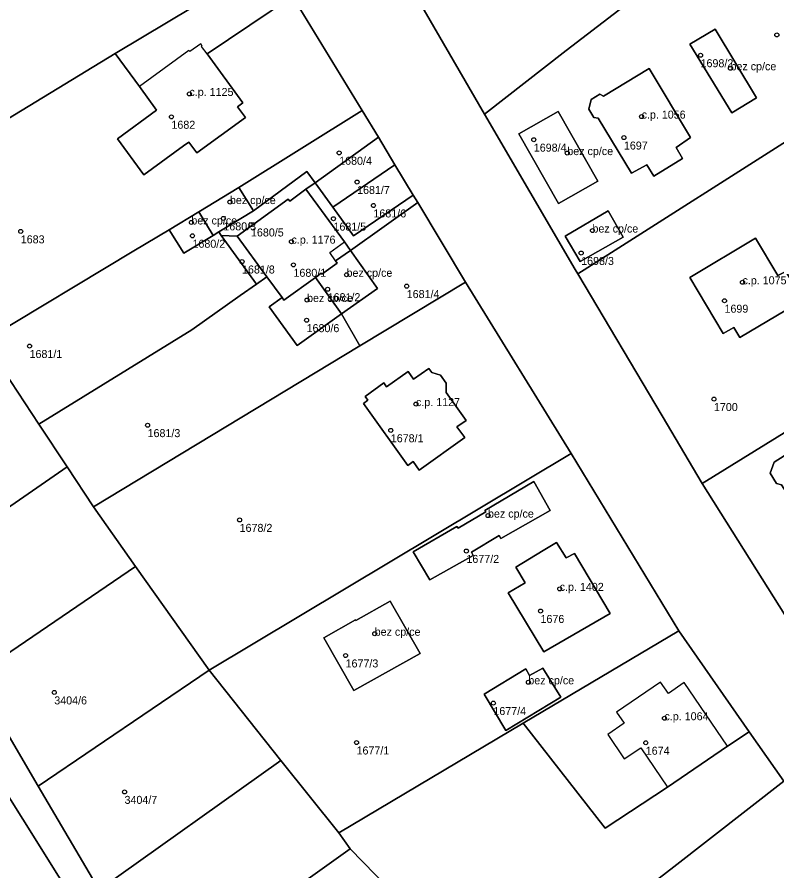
# Model space of a CAD drawing. Extents: x -878211 to -870363, y -1058464 to -1052522.
# Drawn here: x -875341.4 to -875246.5, y -1055610.5 to -1055503.8 of the extents above; entities that cross this region are included whole.
import ezdxf

# ---------------------------------------------------------------- set-up
doc = ezdxf.new("R2010")
doc.units = 0
for name, color, linetype in [('Definiční body', 7, 'Continuous'), ('Polygon budovy', 7, 'Continuous'), ('Polygon parcely', 7, 'Continuous')]:
    doc.layers.add(name, color=color, linetype=linetype)

msp = doc.modelspace()

# ---------------------------------------------------------------- linework, layer by layer
at = {"layer": 'Definiční body'}
for centre in [(-875246.51, -1055506.05994), (-875256.04, -1055508.60994), (-875252.3, -1055510.22994), (-875319.91, -1055513.43994), (-875322.16, -1055516.29994), (-875263.41, -1055516.26994), (-875265.62, -1055518.89994), (-875276.88, -1055519.15994), (-875301.2, -1055520.79994), (-875272.69, -1055520.82994), (-875298.96, -1055524.44994), (-875314.85, -1055526.94994), (-875296.92, -1055527.37994), (-875319.67, -1055529.49994), (-875315.67, -1055528.99994), (-875301.91, -1055529.02994), (-875340.99, -1055530.61994), (-875312.22, -1055529.75994), (-875269.55, -1055530.50994), (-875319.53, -1055531.16994), (-875307.16, -1055531.89994), (-875270.96, -1055533.31994), (-875313.34, -1055534.38994), (-875306.91, -1055534.79994), (-875300.28, -1055536.03994), (-875250.8, -1055536.97994), (-875302.64, -1055537.84994), (-875292.76, -1055537.45994), (-875305.21, -1055539.18994), (-875253.05, -1055539.28994), (-875305.27, -1055541.71994), (-875339.89, -1055544.94994), (-875254.37, -1055551.57994), (-875291.6, -1055552.19994), (-875325.14, -1055554.83994), (-875294.75, -1055555.47994), (-875313.64, -1055566.67994), (-875282.6, -1055566.13994), (-875285.3, -1055570.55994), (-875273.64, -1055575.28994), (-875276.04, -1055578.05994), (-875296.76, -1055580.89994), (-875300.4, -1055583.61994), (-875277.56, -1055586.96994), (-875336.8, -1055588.23994), (-875281.93, -1055589.56994), (-875260.55, -1055591.45994), (-875299.03, -1055594.49994), (-875262.89, -1055594.52994), (-875328.02, -1055600.66994)]:
    msp.add_circle(centre, 0.25, dxfattribs=at)
at = {"layer": 'Polygon budovy'}
for points in [[(-875254.23, -1055505.35), (-875257.38, -1055507.21), (-875252.13, -1055515.79), (-875249.04, -1055513.94)], [(-875319.88, -1055508.15), (-875319.99, -1055508.02), (-875326.13, -1055512.51), (-875324.01, -1055515.46), (-875328.89, -1055519.04), (-875325.6, -1055523.55), (-875320.64, -1055519.92), (-875320, -1055519.46), (-875318.99, -1055520.79), (-875312.9, -1055516.39), (-875313.89, -1055515.04), (-875313.24, -1055514.56), (-875317.71, -1055508.41), (-875318.39, -1055507.51), (-875318.3, -1055507.47), (-875318.5, -1055507.17)], [(-875269.73, -1055514.14), (-875270.01, -1055515.33), (-875269.37, -1055516.4), (-875268.85, -1055516.46), (-875264.68, -1055523.35), (-875262.75, -1055522.31), (-875261.89, -1055523.7), (-875258.3, -1055521.51), (-875259.09, -1055520.15), (-875257.28, -1055518.89), (-875262.45, -1055510.26), (-875268.17, -1055513.7), (-875268.61, -1055513.48)], [(-875273.85, -1055515.64), (-875278.74, -1055518.43), (-875273.78, -1055527.15), (-875268.88, -1055524.33)], [(-875316.25, -1055530.69), (-875311.9, -1055528.04), (-875313.74, -1055525.12), (-875318.75, -1055528.17), (-875316.93, -1055531.11)], [(-875313.96, -1055531.21), (-875310.23, -1055536.28), (-875308.33, -1055538.87), (-875308.1, -1055539.2), (-875304.15, -1055536.37), (-875303.43, -1055535.85), (-875303.35, -1055535.96), (-875301.44, -1055534.58), (-875301.66, -1055534.28), (-875302.38, -1055533.24), (-875300.53, -1055531.94), (-875305.35, -1055525.35), (-875307.38, -1055526.85), (-875307.57, -1055526.59)], [(-875316.93, -1055531.11), (-875318.75, -1055528.17), (-875322.46, -1055530.43), (-875320.63, -1055533.34)], [(-875272.94, -1055531.23), (-875271.07, -1055534.38), (-875265.72, -1055531.32), (-875267.59, -1055528.05)], [(-875249.17, -1055531.46), (-875257.4, -1055536.37), (-875253.21, -1055543.39), (-875251.88, -1055542.61), (-875251.13, -1055543.89), (-875244.19, -1055539.75), (-875244.77, -1055538.79), (-875243.82, -1055538.21), (-875245.4, -1055535.62), (-875246.37, -1055536.14)], [(-875303.43, -1055535.85), (-875304.15, -1055536.37), (-875300.89, -1055540.93), (-875296.42, -1055537.74), (-875299.8, -1055532.99), (-875301.66, -1055534.28), (-875301.44, -1055534.58), (-875303.35, -1055535.96)], [(-875309.93, -1055540.04), (-875306.45, -1055544.88), (-875300.89, -1055540.93), (-875304.15, -1055536.37), (-875308.1, -1055539.2), (-875308.33, -1055538.87)], [(-875297.61, -1055551.72), (-875298.18, -1055552.13), (-875292.64, -1055559.89), (-875291.95, -1055559.39), (-875291.19, -1055560.45), (-875285.5, -1055556.37), (-875286.48, -1055555.03), (-875285.35, -1055554.23), (-875287.85, -1055550.74), (-875287.81, -1055549.58), (-875288.54, -1055548.59), (-875289.64, -1055548.23), (-875290.01, -1055547.75), (-875291.91, -1055549.07), (-875292.58, -1055548.12), (-875295.27, -1055550.04), (-875295.61, -1055549.56), (-875297.95, -1055551.23)], [(-875247.35, -1055560.85), (-875246.55, -1055562.12), (-875245.92, -1055562.28), (-875242.47, -1055567.69), (-875239.01, -1055565.49), (-875238.36, -1055565.09), (-875237.45, -1055566.58), (-875234.54, -1055564.74), (-875240.25, -1055555.8), (-875245, -1055558.81), (-875245.58, -1055558.65), (-875246.83, -1055559.47)], [(-875291.96, -1055570.68), (-875289.86, -1055574.15), (-875284.45, -1055571.1), (-875284.68, -1055570.72), (-875281.22, -1055568.61), (-875280.98, -1055569.01), (-875274.84, -1055565.49), (-875276.87, -1055561.88), (-875282.99, -1055565.51), (-875282.89, -1055565.68), (-875286.34, -1055567.69), (-875286.5, -1055567.49)], [(-875277.96, -1055574.52), (-875280.08, -1055575.8), (-875275.61, -1055583.17), (-875267.33, -1055578.35), (-875271.79, -1055570.88), (-875272.85, -1055571.42), (-875274.04, -1055569.5), (-875275.7, -1055570.5), (-875279.14, -1055572.57)], [(-875291.07, -1055583.35), (-875294.81, -1055576.83), (-875299.1, -1055579.26), (-875299.16, -1055579.16), (-875303.1, -1055581.39), (-875299.35, -1055588)], [(-875283.1, -1055588.44), (-875280.37, -1055592.97), (-875273.51, -1055588.82), (-875275.75, -1055585.18), (-875277.43, -1055586.12), (-875277.89, -1055585.3)], [(-875267.61, -1055593.5), (-875265.59, -1055596.55), (-875263.49, -1055595.16), (-875260.16, -1055600.07), (-875252.67, -1055594.96), (-875258.08, -1055587), (-875260.06, -1055588.37), (-875261.03, -1055586.95), (-875266.53, -1055590.68), (-875265.59, -1055592.06)]]:
    msp.add_lwpolyline(points, close=True, dxfattribs=at)
at = {"layer": 'Polygon parcely'}
for points in [[(-875214.82, -1055615.84), (-875230.72, -1055598.65), (-875238.71, -1055589.33), (-875255.84, -1055562.11), (-875260.85, -1055553.66), (-875271.37, -1055535.92), (-875271.69, -1055535.37), (-875283.03, -1055515.97), (-875293.76, -1055497.45), (-875296.7, -1055492.75), (-875309.64, -1055472.9), (-875314.82, -1055466.93), (-875320.01, -1055460.81), (-875322.51, -1055457.93), (-875336.25, -1055444.17), (-875356.99, -1055420.86), (-875359.75, -1055415.8), (-875361.39, -1055412.55), (-875366.89, -1055401.51)], [(-875361.09, -1055434.48), (-875342.38, -1055454.84), (-875332.46, -1055465.45), (-875324.46, -1055475.65), (-875321.94, -1055479.15), (-875309.75, -1055496.73), (-875307.03, -1055501.23), (-875298.32, -1055515.51), (-875296.28, -1055518.86), (-875294.23, -1055522.28), (-875291.94, -1055526.08), (-875291.39, -1055527), (-875285.41, -1055536.95), (-875272.22, -1055558.38), (-875258.75, -1055580.53), (-875249.96, -1055593.16), (-875245.63, -1055599.34), (-875233.28, -1055613.03)], [(-875331.17, -1055612.92), (-875338.8, -1055599.93), (-875346.84, -1055586.24), (-875356.88, -1055575.05), (-875366.69, -1055565), (-875369.9, -1055542.28), (-875370.61, -1055533.79), (-875373.28, -1055532.96), (-875377.58, -1055528.84), (-875377.76, -1055536.06), (-875369.38, -1055567), (-875350.09, -1055589.14), (-875326.93, -1055626.11)], [(-875326.93, -1055626.11), (-875350.09, -1055589.14), (-875369.38, -1055567), (-875377.76, -1055536.06), (-875380.17, -1055557.01), (-875373.61, -1055576.29), (-875372.35, -1055575.23), (-875371.32, -1055576.45), (-875371.55, -1055576.64), (-875370.01, -1055578.49), (-875370.82, -1055579.17), (-875372.37, -1055577.33), (-875372.6, -1055577.52), (-875360.02, -1055592.53), (-875354.46, -1055606.09), (-875345.53, -1055621.06)]]:
    msp.add_lwpolyline(points, dxfattribs=at)
for points in [[(-875366.21, -1055506.59), (-875358.03, -1055525.92), (-875329.2, -1055508.39), (-875309.75, -1055496.73), (-875321.94, -1055479.15), (-875324.46, -1055475.65)], [(-875278.83, -1055486.48), (-875281.96, -1055488.74), (-875293.76, -1055497.45), (-875283.03, -1055515.97), (-875272.82, -1055508), (-875264.29, -1055501.41), (-875275.03, -1055485.32)], [(-875272.82, -1055508), (-875283.03, -1055515.97), (-875271.69, -1055535.37), (-875271.37, -1055535.92), (-875267.16, -1055533.24), (-875245.32, -1055519.32), (-875226.85, -1055507.92), (-875234.01, -1055497.3), (-875242.71, -1055484.73), (-875247.81, -1055488.67), (-875264.29, -1055501.41)], [(-875313.89, -1055515.04), (-875313.24, -1055514.56), (-875317.71, -1055508.41), (-875307.03, -1055501.23), (-875309.75, -1055496.73), (-875329.2, -1055508.39), (-875326.13, -1055512.51), (-875324.01, -1055515.46), (-875328.89, -1055519.04), (-875325.6, -1055523.55), (-875320.64, -1055519.92), (-875320, -1055519.46), (-875318.99, -1055520.79), (-875312.9, -1055516.39)], [(-875322.46, -1055530.43), (-875318.75, -1055528.17), (-875313.74, -1055525.12), (-875298.32, -1055515.51), (-875307.03, -1055501.23), (-875317.71, -1055508.41), (-875313.24, -1055514.56), (-875313.89, -1055515.04), (-875312.9, -1055516.39), (-875318.99, -1055520.79), (-875320, -1055519.46), (-875320.64, -1055519.92), (-875325.6, -1055523.55), (-875328.89, -1055519.04), (-875324.01, -1055515.46), (-875326.13, -1055512.51), (-875329.2, -1055508.39), (-875358.03, -1055525.92), (-875353.03, -1055533.32), (-875345.43, -1055544.23), (-875326.86, -1055533.04)], [(-875252.13, -1055515.79), (-875249.04, -1055513.94), (-875254.23, -1055505.35), (-875257.38, -1055507.21)], [(-875252.13, -1055515.79), (-875257.38, -1055507.21), (-875254.23, -1055505.35), (-875249.04, -1055513.94)], [(-875270.01, -1055515.33), (-875269.73, -1055514.14), (-875268.61, -1055513.48), (-875268.17, -1055513.7), (-875262.45, -1055510.26), (-875257.28, -1055518.89), (-875259.09, -1055520.15), (-875258.3, -1055521.51), (-875261.89, -1055523.7), (-875262.75, -1055522.31), (-875264.68, -1055523.35), (-875268.85, -1055516.46), (-875269.37, -1055516.4)], [(-875270.01, -1055515.33), (-875269.37, -1055516.4), (-875268.85, -1055516.46), (-875264.68, -1055523.35), (-875262.75, -1055522.31), (-875261.89, -1055523.7), (-875258.3, -1055521.51), (-875259.09, -1055520.15), (-875257.28, -1055518.89), (-875262.45, -1055510.26), (-875268.17, -1055513.7), (-875268.61, -1055513.48), (-875269.73, -1055514.14)], [(-875305.22, -1055523.12), (-875304.21, -1055524.53), (-875296.28, -1055518.86), (-875298.32, -1055515.51), (-875313.74, -1055525.12), (-875311.9, -1055528.04)], [(-875268.88, -1055524.33), (-875273.78, -1055527.15), (-875278.74, -1055518.43), (-875273.85, -1055515.64)], [(-875268.88, -1055524.33), (-875273.85, -1055515.64), (-875278.74, -1055518.43), (-875273.78, -1055527.15)], [(-875294.23, -1055522.28), (-875296.28, -1055518.86), (-875304.21, -1055524.53), (-875302, -1055527.59)], [(-875241.34, -1055553.15), (-875238.12, -1055551.15), (-875237.88, -1055551.01), (-875228.73, -1055545.57), (-875227.39, -1055544.78), (-875236.35, -1055531.98), (-875238.39, -1055529.09), (-875245.32, -1055519.32), (-875267.16, -1055533.24), (-875271.37, -1055535.92), (-875260.85, -1055553.66), (-875255.84, -1055562.11)], [(-875294.23, -1055522.28), (-875302, -1055527.59), (-875299.41, -1055531.19), (-875291.94, -1055526.08)], [(-875315.93, -1055531.14), (-875313.96, -1055531.21), (-875307.57, -1055526.59), (-875307.38, -1055526.85), (-875305.35, -1055525.35), (-875304.21, -1055524.53), (-875305.22, -1055523.12), (-875311.9, -1055528.04), (-875316.25, -1055530.69)], [(-875291.94, -1055526.08), (-875299.41, -1055531.19), (-875302, -1055527.59), (-875304.21, -1055524.53), (-875305.35, -1055525.35), (-875300.53, -1055531.94), (-875299.8, -1055532.99), (-875291.39, -1055527)], [(-875313.74, -1055525.12), (-875318.75, -1055528.17), (-875316.93, -1055531.11), (-875316.25, -1055530.69), (-875311.9, -1055528.04)], [(-875300.53, -1055531.94), (-875305.35, -1055525.35), (-875307.38, -1055526.85), (-875307.57, -1055526.59), (-875313.96, -1055531.21), (-875310.23, -1055536.28), (-875308.33, -1055538.87), (-875308.1, -1055539.2), (-875304.15, -1055536.37), (-875303.43, -1055535.85), (-875303.35, -1055535.96), (-875301.44, -1055534.58), (-875301.66, -1055534.28), (-875299.8, -1055532.99)], [(-875291.39, -1055527), (-875299.8, -1055532.99), (-875296.42, -1055537.74), (-875300.89, -1055540.93), (-875298.6, -1055544.92), (-875285.41, -1055536.95)], [(-875316.93, -1055531.11), (-875318.75, -1055528.17), (-875322.46, -1055530.43), (-875320.63, -1055533.34)], [(-875272.94, -1055531.23), (-875267.59, -1055528.05), (-875265.72, -1055531.32), (-875271.07, -1055534.38)], [(-875272.94, -1055531.23), (-875271.07, -1055534.38), (-875265.72, -1055531.32), (-875267.59, -1055528.05)], [(-875315.93, -1055531.14), (-875316.25, -1055530.69), (-875316.93, -1055531.11), (-875320.63, -1055533.34), (-875322.46, -1055530.43), (-875326.86, -1055533.04), (-875345.43, -1055544.23), (-875343.12, -1055548.06), (-875338.71, -1055554.72), (-875319.63, -1055542.91), (-875313.57, -1055538.64), (-875311.55, -1055537.22)], [(-875315.93, -1055531.14), (-875311.55, -1055537.22), (-875310.23, -1055536.28), (-875313.96, -1055531.21)], [(-875245.4, -1055535.62), (-875243.82, -1055538.21), (-875244.77, -1055538.79), (-875244.19, -1055539.75), (-875251.13, -1055543.89), (-875251.88, -1055542.61), (-875253.21, -1055543.39), (-875257.4, -1055536.37), (-875249.17, -1055531.46), (-875246.37, -1055536.14)], [(-875245.4, -1055535.62), (-875246.37, -1055536.14), (-875249.17, -1055531.46), (-875257.4, -1055536.37), (-875253.21, -1055543.39), (-875251.88, -1055542.61), (-875251.13, -1055543.89), (-875244.19, -1055539.75), (-875244.77, -1055538.79), (-875243.82, -1055538.21)], [(-875301.66, -1055534.28), (-875301.44, -1055534.58), (-875303.35, -1055535.96), (-875303.43, -1055535.85), (-875304.15, -1055536.37), (-875300.89, -1055540.93), (-875296.42, -1055537.74), (-875299.8, -1055532.99)], [(-875298.6, -1055544.92), (-875300.89, -1055540.93), (-875306.45, -1055544.88), (-875309.93, -1055540.04), (-875308.33, -1055538.87), (-875310.23, -1055536.28), (-875311.55, -1055537.22), (-875313.57, -1055538.64), (-875319.63, -1055542.91), (-875338.71, -1055554.72), (-875335.18, -1055560.04), (-875331.9, -1055565.03)], [(-875306.45, -1055544.88), (-875300.89, -1055540.93), (-875304.15, -1055536.37), (-875308.1, -1055539.2), (-875308.33, -1055538.87), (-875309.93, -1055540.04)], [(-875331.9, -1055565.03), (-875326.64, -1055572.48), (-875317.45, -1055585.45), (-875272.22, -1055558.38), (-875285.41, -1055536.95), (-875298.6, -1055544.92)], [(-875209.44, -1055568.7), (-875225.04, -1055543.04), (-875225.33, -1055543.25), (-875227.39, -1055544.78), (-875220.71, -1055555.69), (-875234.54, -1055564.74), (-875237.45, -1055566.58), (-875238.15, -1055567.02), (-875239.01, -1055565.49), (-875242.47, -1055567.69), (-875245.92, -1055562.28), (-875246.55, -1055562.12), (-875247.35, -1055560.85), (-875246.83, -1055559.47), (-875245.58, -1055558.65), (-875245, -1055558.81), (-875240.25, -1055555.8), (-875241.34, -1055553.15), (-875255.84, -1055562.11), (-875238.71, -1055589.33), (-875231.59, -1055584.13), (-875218.06, -1055574.25), (-875217.81, -1055574.09)], [(-875238.15, -1055567.02), (-875237.45, -1055566.58), (-875234.54, -1055564.74), (-875220.71, -1055555.69), (-875227.39, -1055544.78), (-875228.73, -1055545.57), (-875237.88, -1055551.01), (-875238.12, -1055551.15), (-875241.34, -1055553.15), (-875240.25, -1055555.8), (-875245, -1055558.81), (-875245.58, -1055558.65), (-875246.83, -1055559.47), (-875247.35, -1055560.85), (-875246.55, -1055562.12), (-875245.92, -1055562.28), (-875242.47, -1055567.69), (-875239.01, -1055565.49)], [(-875335.18, -1055560.04), (-875338.71, -1055554.72), (-875343.12, -1055548.06), (-875366.69, -1055565), (-875356.88, -1055575.05)], [(-875287.85, -1055550.74), (-875285.35, -1055554.23), (-875286.48, -1055555.03), (-875285.5, -1055556.37), (-875291.19, -1055560.45), (-875291.95, -1055559.39), (-875292.64, -1055559.89), (-875298.18, -1055552.13), (-875297.61, -1055551.72), (-875297.95, -1055551.23), (-875295.61, -1055549.56), (-875295.27, -1055550.04), (-875292.58, -1055548.12), (-875291.91, -1055549.07), (-875290.01, -1055547.75), (-875289.64, -1055548.23), (-875288.54, -1055548.59), (-875287.81, -1055549.58)], [(-875287.85, -1055550.74), (-875287.81, -1055549.58), (-875288.54, -1055548.59), (-875289.64, -1055548.23), (-875290.01, -1055547.75), (-875291.91, -1055549.07), (-875292.58, -1055548.12), (-875295.27, -1055550.04), (-875295.61, -1055549.56), (-875297.95, -1055551.23), (-875297.61, -1055551.72), (-875298.18, -1055552.13), (-875292.64, -1055559.89), (-875291.95, -1055559.39), (-875291.19, -1055560.45), (-875285.5, -1055556.37), (-875286.48, -1055555.03), (-875285.35, -1055554.23)], [(-875317.45, -1055585.45), (-875308.49, -1055596.74), (-875301.23, -1055605.76), (-875278.2, -1055592.08), (-875258.75, -1055580.53), (-875272.22, -1055558.38)], [(-875331.9, -1055565.03), (-875335.18, -1055560.04), (-875356.88, -1055575.05), (-875346.84, -1055586.24), (-875326.64, -1055572.48)], [(-875284.68, -1055570.72), (-875281.22, -1055568.61), (-875280.98, -1055569.01), (-875274.84, -1055565.49), (-875276.87, -1055561.88), (-875282.99, -1055565.51), (-875282.89, -1055565.68), (-875286.34, -1055567.69), (-875286.5, -1055567.49), (-875291.96, -1055570.68), (-875289.86, -1055574.15), (-875284.45, -1055571.1)], [(-875284.68, -1055570.72), (-875284.45, -1055571.1), (-875289.86, -1055574.15), (-875291.96, -1055570.68), (-875286.5, -1055567.49), (-875286.34, -1055567.69), (-875282.89, -1055565.68), (-875282.99, -1055565.51), (-875276.87, -1055561.88), (-875274.84, -1055565.49), (-875280.98, -1055569.01), (-875281.22, -1055568.61)], [(-875274.04, -1055569.5), (-875275.7, -1055570.5), (-875279.14, -1055572.57), (-875277.96, -1055574.52), (-875280.08, -1055575.8), (-875275.61, -1055583.17), (-875267.33, -1055578.35), (-875271.79, -1055570.88), (-875272.85, -1055571.42)], [(-875274.04, -1055569.5), (-875272.85, -1055571.42), (-875271.79, -1055570.88), (-875267.33, -1055578.35), (-875275.61, -1055583.17), (-875280.08, -1055575.8), (-875277.96, -1055574.52), (-875279.14, -1055572.57), (-875275.7, -1055570.5)], [(-875317.45, -1055585.45), (-875326.64, -1055572.48), (-875346.84, -1055586.24), (-875338.8, -1055599.93)], [(-875299.1, -1055579.26), (-875299.16, -1055579.16), (-875303.1, -1055581.39), (-875299.35, -1055588), (-875291.07, -1055583.35), (-875294.81, -1055576.83)], [(-875299.1, -1055579.26), (-875294.81, -1055576.83), (-875291.07, -1055583.35), (-875299.35, -1055588), (-875303.1, -1055581.39), (-875299.16, -1055579.16)], [(-875278.2, -1055592.08), (-875267.98, -1055605.21), (-875260.16, -1055600.07), (-875252.67, -1055594.96), (-875249.96, -1055593.16), (-875258.75, -1055580.53)], [(-875308.49, -1055596.74), (-875317.45, -1055585.45), (-875338.8, -1055599.93), (-875331.17, -1055612.92)], [(-875283.1, -1055588.44), (-875280.37, -1055592.97), (-875273.51, -1055588.82), (-875275.75, -1055585.18), (-875277.43, -1055586.12), (-875277.89, -1055585.3)], [(-875283.1, -1055588.44), (-875277.89, -1055585.3), (-875277.43, -1055586.12), (-875275.75, -1055585.18), (-875273.51, -1055588.82), (-875280.37, -1055592.97)], [(-875281.84, -1055627.68), (-875267.14, -1055616.21), (-875266.32, -1055615.54), (-875262.68, -1055612.58), (-875259.36, -1055610.04), (-875245.63, -1055599.34), (-875249.96, -1055593.16), (-875252.67, -1055594.96), (-875260.16, -1055600.07), (-875267.98, -1055605.21), (-875278.2, -1055592.08), (-875301.23, -1055605.76), (-875299.84, -1055607.79), (-875290.37, -1055617.49)], [(-875299.84, -1055607.79), (-875301.23, -1055605.76), (-875308.49, -1055596.74), (-875331.17, -1055612.92), (-875324.01, -1055625.05)], [(-875262.69, -1055619.21), (-875259.3, -1055615.8), (-875248.99, -1055613.64), (-875247.91, -1055614.8), (-875249.91, -1055616.71), (-875247.54, -1055619.08), (-875247.39, -1055618.95), (-875244.03, -1055622.65), (-875242.04, -1055620.93), (-875235.45, -1055615.01), (-875233.28, -1055613.03), (-875245.63, -1055599.34), (-875259.36, -1055610.04), (-875262.68, -1055612.58), (-875266.32, -1055615.54)], [(-875298.3, -1055623.41), (-875290.37, -1055617.49), (-875299.84, -1055607.79), (-875324.01, -1055625.05), (-875316.43, -1055636.74)]]:
    msp.add_lwpolyline(points, close=True, dxfattribs=at)

# ---------------------------------------------------------------- texts
at = {"layer": 'Definiční body'}
for s, p in [('1698/2', (-875256.04, -1055510.099)), ('bez cp/ce', (-875252.3, -1055510.48)), ('c.p. 1125', (-875319.91, -1055513.69)), ('c.p. 1056', (-875263.41, -1055516.52)), ('1682', (-875322.16, -1055517.789)), ('1698/4', (-875276.88, -1055520.649)), ('1697', (-875265.62, -1055520.389)), ('bez cp/ce', (-875272.69, -1055521.08)), ('1680/4', (-875301.2, -1055522.289)), ('1681/7', (-875298.96, -1055525.939)), ('bez cp/ce', (-875314.85, -1055527.2)), ('1681/6', (-875296.92, -1055528.869)), ('bez cp/ce', (-875319.67, -1055529.75)), ('1680/3', (-875315.67, -1055530.489)), ('1680/5', (-875312.22, -1055531.249)), ('1681/5', (-875301.91, -1055530.519)), ('bez cp/ce', (-875269.55, -1055530.76)), ('1683', (-875340.99, -1055532.109)), ('c.p. 1176', (-875307.16, -1055532.149)), ('1680/2', (-875319.53, -1055532.659)), ('1698/3', (-875270.96, -1055534.809)), ('1681/8', (-875313.34, -1055535.879)), ('1680/1', (-875306.91, -1055536.289)), ('bez cp/ce', (-875300.28, -1055536.29)), ('c.p. 1075', (-875250.8, -1055537.23)), ('bez cp/ce', (-875305.21, -1055539.44)), ('1681/2', (-875302.64, -1055539.339)), ('1681/4', (-875292.76, -1055538.949)), ('1699', (-875253.05, -1055540.779)), ('1680/6', (-875305.27, -1055543.209)), ('1681/1', (-875339.89, -1055546.439)), ('c.p. 1127', (-875291.6, -1055552.45)), ('1700', (-875254.37, -1055553.069)), ('1681/3', (-875325.14, -1055556.329)), ('1678/1', (-875294.75, -1055556.969)), ('bez cp/ce', (-875282.6, -1055566.389)), ('1678/2', (-875313.64, -1055568.169)), ('1677/2', (-875285.3, -1055572.049)), ('c.p. 1402', (-875273.64, -1055575.54)), ('1676', (-875276.04, -1055579.549)), ('bez cp/ce', (-875296.76, -1055581.149)), ('1677/3', (-875300.4, -1055585.109)), ('bez cp/ce', (-875277.56, -1055587.22)), ('3404/6', (-875336.8, -1055589.729)), ('1677/4', (-875281.93, -1055591.059)), ('c.p. 1064', (-875260.55, -1055591.71)), ('1677/1', (-875299.03, -1055595.989)), ('1674', (-875262.89, -1055596.019)), ('3404/7', (-875328.02, -1055602.159))]:
    msp.add_text(s, height=0.999996, dxfattribs=at).set_placement(p)

doc.saveas('drawing.dxf')
